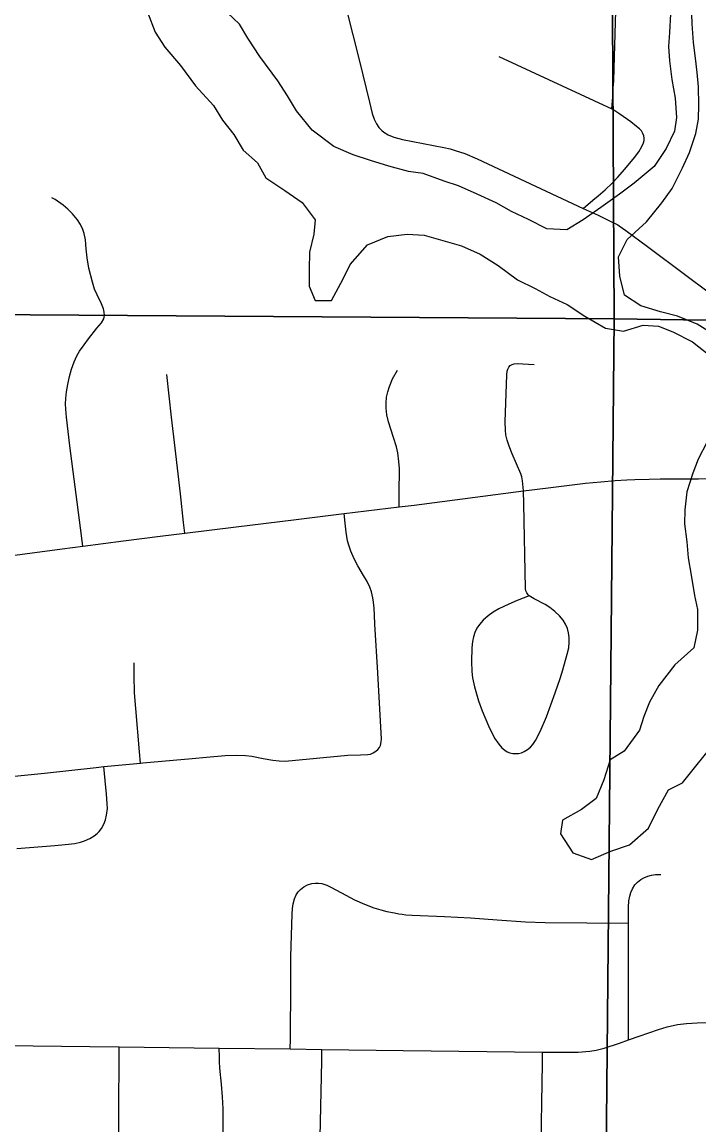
# Model space of a CAD drawing. Extents: x -87 to 2145, y -2128 to 440.
# Drawn here: x -42.216 to -41.749, y -695.653 to -694.892 of the extents above; entities that cross this region are included whole.
import ezdxf

# ---------------------------------------------------------------- set-up
doc = ezdxf.new("R2010")
doc.units = 0
for name, color, linetype in [('GM_X_City_Street', 7, 'Continuous'), ('GM_X_County_Road', 7, 'Continuous'), ('GM_X_Minor_Lake', 7, 'Continuous'), ('GM_X_Section', 7, 'Continuous')]:
    doc.layers.add(name, color=color, linetype=linetype)

msp = doc.modelspace()

# ---------------------------------------------------------------- linework, layer by layer
at = {"layer": 'GM_X_City_Street'}
msp.add_line((-41.88711, -694.91604), (-41.80916, -694.95232), dxfattribs=at)
for points in [[(-41.82885, -695.02102), (-41.82211, -695.01535), (-41.8186, -695.01239), (-41.8137, -695.00814), (-41.8088, -695.00361), (-41.80519, -694.99963), (-41.80011, -694.99389), (-41.79338, -694.9858), (-41.79052, -694.98193), (-41.78834, -694.97827), (-41.78711, -694.97562), (-41.7867, -694.974), (-41.78671, -694.97239), (-41.78708, -694.97078), (-41.78762, -694.96921), (-41.78867, -694.96755), (-41.79, -694.96617), (-41.79198, -694.96435), (-41.79602, -694.96132), (-41.80352, -694.95601), (-41.80916, -694.95232), (-41.80848, -694.9441), (-41.80811, -694.93785), (-41.80765, -694.93288), (-41.80717, -694.91649), (-41.80641, -694.88473)], [(-42.17395, -695.25402), (-42.17559, -695.24127), (-42.18284, -695.18478), (-42.18509, -695.16504), (-42.18564, -695.15948), (-42.18583, -695.15577), (-42.18558, -695.15207), (-42.18514, -695.14756), (-42.18432, -695.14246), (-42.18317, -695.13687), (-42.18186, -695.13194), (-42.17986, -695.12679), (-42.17817, -695.12278), (-42.17634, -695.11954), (-42.17308, -695.11501), (-42.17009, -695.11105), (-42.16435, -695.1037), (-42.16108, -695.09987), (-42.15949, -695.09708), (-42.15898, -695.09483), (-42.15913, -695.09262), (-42.15979, -695.09028), (-42.16116, -695.0868), (-42.16412, -695.08065), (-42.16583, -695.07665), (-42.16737, -695.07193), (-42.16974, -695.06229), (-42.17102, -695.05497), (-42.17162, -695.0488), (-42.17219, -695.04262), (-42.173, -695.03834), (-42.17398, -695.0354), (-42.17563, -695.03206), (-42.17765, -695.02893), (-42.18117, -695.02464), (-42.18419, -695.02153), (-42.18751, -695.01873), (-42.19308, -695.01477), (-42.19522, -695.01355)], [(-41.87, -695.21582), (-41.87064, -695.2089), (-41.87121, -695.20607), (-41.87181, -695.20415), (-41.87782, -695.19035), (-41.87999, -695.1851), (-41.88135, -695.18085), (-41.88213, -695.1771), (-41.88246, -695.17393), (-41.88257, -695.16824), (-41.88145, -695.13578), (-41.88115, -695.13323), (-41.88079, -695.13186), (-41.88012, -695.13055), (-41.87913, -695.12945), (-41.87789, -695.12866), (-41.87654, -695.12821), (-41.87446, -695.12805), (-41.86258, -695.12871)], [(-42.10365, -695.24511), (-42.10445, -695.23776), (-42.10662, -695.21788), (-42.1103, -695.18638), (-42.11285, -695.16494), (-42.11599, -695.1355)], [(-41.95578, -695.22693), (-41.9557, -695.21775), (-41.95555, -695.20052), (-41.95587, -695.19563), (-41.95678, -695.18959), (-41.95767, -695.18541), (-41.95968, -695.17894), (-41.96316, -695.16828), (-41.96431, -695.16345), (-41.9648, -695.15869), (-41.9648, -695.15523), (-41.96447, -695.15129), (-41.96365, -695.14751), (-41.96244, -695.14389), (-41.96026, -695.13865), (-41.95699, -695.13261)], [(-41.86601, -695.2883), (-41.87446, -695.2916), (-41.88021, -695.29398), (-41.887, -695.29724), (-41.89083, -695.29949), (-41.89441, -695.30212), (-41.8977, -695.30511), (-41.90028, -695.30798), (-41.9021, -695.31064), (-41.90353, -695.31354), (-41.90456, -695.31659), (-41.90524, -695.31973), (-41.90573, -695.32415), (-41.90595, -695.33354), (-41.90568, -695.34043), (-41.90516, -695.34484), (-41.90376, -695.35098), (-41.90109, -695.36067), (-41.89859, -695.3677), (-41.89422, -695.37804), (-41.88997, -695.38649), (-41.8871, -695.39067), (-41.88497, -695.39312), (-41.88293, -695.39482), (-41.88119, -695.39581), (-41.87932, -695.39651), (-41.87737, -695.39696), (-41.87536, -695.39713), (-41.87335, -695.39698), (-41.87141, -695.39649), (-41.86957, -695.39573), (-41.8673, -695.39437), (-41.86527, -695.39271), (-41.86349, -695.39079), (-41.86167, -695.38813), (-41.85852, -695.38195), (-41.85416, -695.37183), (-41.84812, -695.35525), (-41.8446, -695.34528), (-41.84275, -695.33928), (-41.83976, -695.32848), (-41.83878, -695.32415), (-41.83838, -695.32032), (-41.83843, -695.31711), (-41.83886, -695.31391), (-41.83971, -695.31079), (-41.841, -695.30782), (-41.84272, -695.30507), (-41.84518, -695.30211), (-41.8484, -695.29904), (-41.85191, -695.29629), (-41.85516, -695.29428), (-41.86273, -695.29044), (-41.86601, -695.2883), (-41.86671, -695.28765), (-41.86769, -695.2863), (-41.86837, -695.28479), (-41.8687, -695.28315), (-41.86983, -695.2248), (-41.87, -695.21582)], [(-42.22331, -695.41283), (-42.20048, -695.41061), (-42.16474, -695.40662), (-42.15941, -695.40612), (-42.13422, -695.40371), (-42.1326, -695.40355), (-42.09862, -695.40041), (-42.0886, -695.39953), (-42.07584, -695.39851), (-42.06761, -695.39814), (-42.06178, -695.39842), (-42.05732, -695.39896), (-42.04947, -695.40053), (-42.04281, -695.40175), (-42.03857, -695.40222), (-42.03433, -695.40231), (-41.99115, -695.39819), (-41.98244, -695.39786), (-41.97746, -695.39775), (-41.97541, -695.39741), (-41.97376, -695.39668), (-41.97181, -695.39541), (-41.97047, -695.39427), (-41.96932, -695.39299), (-41.96854, -695.39157), (-41.9681, -695.38908), (-41.96799, -695.38708), (-41.97045, -695.34138), (-41.97256, -695.30787), (-41.97283, -695.30167), (-41.97309, -695.29678), (-41.97354, -695.29266), (-41.974, -695.28976), (-41.97485, -695.2856), (-41.97605, -695.2822), (-41.97787, -695.27837), (-41.98038, -695.27416), (-41.98419, -695.26766), (-41.98683, -695.26273), (-41.98907, -695.25753), (-41.99054, -695.25338), (-41.99129, -695.25031), (-41.99224, -695.24436), (-41.99299, -695.23805), (-41.99376, -695.23156)], [(-42.13422, -695.40371), (-42.13487, -695.39585), (-42.13737, -695.36603), (-42.13824, -695.35511), (-42.13858, -695.34331), (-42.13857, -695.33459)], [(-42.21943, -695.46271), (-42.19326, -695.46059), (-42.18614, -695.45994), (-42.17948, -695.45911), (-42.1756, -695.45818), (-42.17286, -695.45731), (-42.16903, -695.45568), (-42.16601, -695.45388), (-42.16394, -695.45228), (-42.16257, -695.45089), (-42.16103, -695.4488), (-42.1595, -695.44592), (-42.15837, -695.4428), (-42.15761, -695.43956), (-42.15701, -695.43497), (-42.15707, -695.43176), (-42.15768, -695.42489), (-42.1581, -695.42058), (-42.15941, -695.40612)], [(-41.79757, -695.59468), (-41.79756, -695.58747), (-41.79749, -695.51417), (-41.79748, -695.50302), (-41.79723, -695.4986), (-41.79674, -695.4955), (-41.796, -695.49292), (-41.79492, -695.49052), (-41.79312, -695.48773), (-41.79132, -695.48583), (-41.78906, -695.48403), (-41.78698, -695.48276), (-41.78419, -695.48159), (-41.78174, -695.48096), (-41.77903, -695.48059), (-41.77533, -695.48059)], [(-42.03084, -695.60092), (-42.03079, -695.59424), (-42.03054, -695.5557), (-42.03037, -695.53708), (-42.02954, -695.50794), (-42.02932, -695.50395), (-42.02888, -695.50075), (-42.02787, -695.49726), (-42.02671, -695.49454), (-42.02544, -695.4926), (-42.02385, -695.49092), (-42.02149, -695.48914), (-42.01888, -695.48776), (-42.01609, -695.48682), (-42.01379, -695.48645), (-42.01146, -695.48646), (-42.00914, -695.48684), (-42.0057, -695.48792), (-42.0024, -695.4894), (-41.99261, -695.49472), (-41.98653, -695.49796), (-41.97971, -695.50106), (-41.97331, -695.50353), (-41.9685, -695.50495), (-41.9643, -695.50604), (-41.95889, -695.50709), (-41.95594, -695.50762), (-41.95362, -695.508), (-41.95122, -695.50827), (-41.94677, -695.50856), (-41.92458, -695.50949), (-41.90663, -695.51051), (-41.88805, -695.5119), (-41.86865, -695.51317), (-41.85513, -695.51361), (-41.79749, -695.51417)], [(-42.15996, -695.77874), (-42.1596, -695.74559), (-42.15949, -695.73651), (-42.15907, -695.72533), (-42.15872, -695.72055), (-42.15831, -695.71754), (-42.15797, -695.71575), (-42.15718, -695.71276), (-42.15604, -695.70922), (-42.15384, -695.70417), (-42.15236, -695.70089), (-42.15125, -695.69745), (-42.15045, -695.6939), (-42.14985, -695.68968), (-42.14951, -695.68416), (-42.14941, -695.67838), (-42.1494, -695.67599), (-42.14894, -695.60712), (-42.14889, -695.59942)], [(-42.07872, -695.79924), (-42.07817, -695.74624), (-42.07716, -695.68028), (-42.07713, -695.6422), (-42.07757, -695.63396), (-42.07822, -695.62526), (-42.07942, -695.61415), (-42.07966, -695.6096), (-42.07978, -695.60624), (-42.08, -695.60029)], [(-42.01118, -695.73763), (-42.01037, -695.67201), (-42.00915, -695.60927), (-42.00899, -695.6012)], [(-41.85861, -695.73628), (-41.85796, -695.67897), (-41.85698, -695.61085), (-41.85687, -695.60302)]]:
    msp.add_lwpolyline(points, dxfattribs=at)
at = {"layer": 'GM_X_County_Road'}
for p, q in [((-41.99376, -695.23156), (-41.95578, -695.22693)), ((-42.14889, -695.59942), (-42.08, -695.60029)), ((-42.08, -695.60029), (-42.03084, -695.60092)), ((-42.03084, -695.60092), (-42.00899, -695.6012))]:
    msp.add_line(p, q, dxfattribs=at)
for points in [[(-42.00122, -694.84744), (-41.9832, -694.91926), (-41.97629, -694.94759), (-41.97441, -694.95541), (-41.97304, -694.95942), (-41.97144, -694.96264), (-41.96975, -694.96508), (-41.96773, -694.96724), (-41.9664, -694.96837), (-41.96337, -694.97023), (-41.95947, -694.97177), (-41.95356, -694.97338), (-41.92498, -694.97903), (-41.92068, -694.97992), (-41.91704, -694.98093), (-41.9105, -694.98314), (-41.90187, -694.9868), (-41.82885, -695.02102)], [(-41.82885, -695.02102), (-41.8185, -695.02567), (-41.81061, -695.02943), (-41.80503, -695.03237), (-41.80408, -695.03304)], [(-41.80408, -695.03304), (-41.79941, -695.0363), (-41.78437, -695.04733), (-41.75804, -695.06708), (-41.74254, -695.07856), (-41.73778, -695.08264), (-41.73334, -695.08709), (-41.73085, -695.08991), (-41.72659, -695.09511)], [(-41.87, -695.21582), (-41.86416, -695.21505), (-41.84752, -695.21296), (-41.82734, -695.21055), (-41.8167, -695.20953), (-41.80679, -695.20874), (-41.79873, -695.20825), (-41.79316, -695.20805), (-41.78328, -695.20771), (-41.77583, -695.20755), (-41.76589, -695.20761), (-41.74931, -695.2075)], [(-41.74931, -695.2075), (-41.72685, -695.20735), (-41.71638, -695.20732)], [(-41.95578, -695.22693), (-41.94547, -695.22567), (-41.87, -695.21582)], [(-42.10365, -695.24511), (-42.06816, -695.2407), (-42.02871, -695.23583), (-41.99376, -695.23156)], [(-42.17395, -695.25402), (-42.14582, -695.25029), (-42.12055, -695.24721), (-42.10365, -695.24511)], [(-42.3085, -695.2711), (-42.26524, -695.2659), (-42.23132, -695.26166), (-42.18822, -695.25591), (-42.17395, -695.25402)], [(-41.79757, -695.59468), (-41.79026, -695.59203), (-41.77679, -695.58738), (-41.77089, -695.58558), (-41.76368, -695.58401), (-41.75761, -695.58329), (-41.75022, -695.58281), (-41.73779, -695.58259), (-41.71176, -695.58174)], [(-41.85687, -695.60302), (-41.83989, -695.60321), (-41.83239, -695.60307), (-41.82426, -695.60246), (-41.81989, -695.60176), (-41.81442, -695.60033), (-41.80372, -695.5969), (-41.79757, -695.59468)], [(-42.26701, -695.59813), (-42.16914, -695.59916), (-42.14889, -695.59942)], [(-42.00899, -695.6012), (-41.95297, -695.60192), (-41.85687, -695.60302)]]:
    msp.add_lwpolyline(points, dxfattribs=at)
at = {"layer": 'GM_X_Minor_Lake'}
for points in [[(-41.73741, -695.10882), (-41.75018, -695.10092), (-41.76377, -695.09527), (-41.77551, -695.09233), (-41.78913, -695.08821), (-41.80039, -695.08072), (-41.80353, -695.06774), (-41.80438, -695.05443), (-41.7984, -695.04244), (-41.78518, -695.03023), (-41.77461, -695.01721), (-41.76753, -695.00713), (-41.76036, -694.99288), (-41.75555, -694.98237), (-41.75107, -694.9692), (-41.74933, -694.95937), (-41.74911, -694.94951), (-41.74921, -694.93699), (-41.75014, -694.9271), (-41.75144, -694.9172), (-41.75273, -694.90655), (-41.75358, -694.89363), (-41.75451, -694.86705)], [(-42.12934, -694.88547), (-42.12393, -694.89926), (-42.1173, -694.90968), (-42.10654, -694.92247), (-42.09619, -694.93639), (-42.08392, -694.94998), (-42.07766, -694.96), (-42.06989, -694.97006), (-42.06327, -694.98085), (-42.05356, -694.98944), (-42.0477, -694.99984), (-42.03456, -695.00852), (-42.02255, -695.01679), (-42.01368, -695.02877), (-42.01465, -695.03862), (-42.0176, -695.05107), (-42.01787, -695.0632), (-42.01774, -695.07459), (-42.01377, -695.08456), (-42.00234, -695.08447), (-41.99439, -695.06948), (-41.9896, -695.05973), (-41.97749, -695.046), (-41.96365, -695.04027), (-41.95029, -695.0387), (-41.93849, -695.03937), (-41.92411, -695.04352), (-41.91276, -695.04684), (-41.89994, -695.05247), (-41.88754, -695.06037), (-41.87405, -695.07019), (-41.86199, -695.07618), (-41.85183, -695.08174), (-41.83977, -695.08735), (-41.82775, -695.09523), (-41.81347, -695.10356), (-41.80095, -695.10576)], [(-41.76867, -694.88681), (-41.76933, -694.8997), (-41.76992, -694.90917), (-41.76938, -694.91905), (-41.76776, -694.93199), (-41.76539, -694.94495), (-41.76454, -694.95825), (-41.76589, -694.9677), (-41.77149, -694.97971), (-41.77976, -694.99203), (-41.79373, -695.00346), (-41.8038, -695.01118), (-41.81657, -695.02036), (-41.82895, -695.02879), (-41.84015, -695.03572), (-41.85384, -695.03501), (-41.86665, -695.02862), (-41.87833, -695.02302), (-41.88887, -695.01707), (-41.90206, -695.01105), (-41.91489, -695.00542), (-41.92472, -695.00214), (-41.93908, -694.99686), (-41.94933, -694.99546), (-41.96296, -694.99171), (-41.97544, -694.98798), (-41.98754, -694.98389), (-42.00075, -694.97825), (-42.01573, -694.96687), (-42.02648, -694.9537), (-42.03273, -694.9433), (-42.03936, -694.93289), (-42.05194, -694.91626), (-42.06003, -694.90353), (-42.06591, -694.8939), (-42.07823, -694.88221)], [(-41.80095, -695.10576), (-41.78752, -695.10153), (-41.77687, -695.10217), (-41.76706, -695.1062), (-41.7535, -695.11298), (-41.74152, -695.12238)], [(-41.74322, -695.18194), (-41.74958, -695.19394), (-41.75323, -695.20372), (-41.75732, -695.21653), (-41.75873, -695.22902), (-41.75894, -695.23851), (-41.75732, -695.25108), (-41.75642, -695.26211), (-41.7544, -695.27393), (-41.75205, -695.28804), (-41.74997, -695.29759), (-41.74991, -695.31201), (-41.75246, -695.32411), (-41.76567, -695.33594), (-41.77665, -695.3501), (-41.783, -695.36172), (-41.78703, -695.3715), (-41.7899, -695.38092), (-41.80051, -695.39548), (-41.81016, -695.40132), (-41.81466, -695.41526), (-41.81989, -695.42805), (-41.82996, -695.43578), (-41.84307, -695.44306), (-41.84443, -695.45252), (-41.83596, -695.46564), (-41.82311, -695.47014), (-41.80965, -695.46439), (-41.79699, -695.46014), (-41.78378, -695.44868), (-41.7774, -695.43554), (-41.76987, -695.42205), (-41.76024, -695.41735), (-41.75122, -695.40579), (-41.74144, -695.39387)]]:
    msp.add_lwpolyline(points, dxfattribs=at)
at = {"layer": 'GM_X_Section'}
for points in [[(-41.8129, -694.09024), (-41.80739, -695.09712), (-42.8144, -695.09015), (-42.80254, -694.10444)], [(-42.8144, -695.09015), (-41.80739, -695.09712), (-41.8171, -696.10786), (-42.82203, -696.09147)], [(-41.80739, -695.09712), (-40.865, -695.11065), (-40.85687, -695.12141), (-40.8524, -695.12566), (-40.84533, -695.13261), (-40.83343, -695.14382), (-40.81852, -695.15698), (-40.81067, -696.11462), (-41.8171, -696.10786)]]:
    msp.add_lwpolyline(points, close=True, dxfattribs=at)
msp.add_lwpolyline([(-40.865, -695.11065), (-41.80739, -695.09712), (-41.8129, -694.09024), (-41.65075, -694.08819)], dxfattribs=at)

doc.saveas('drawing.dxf')
